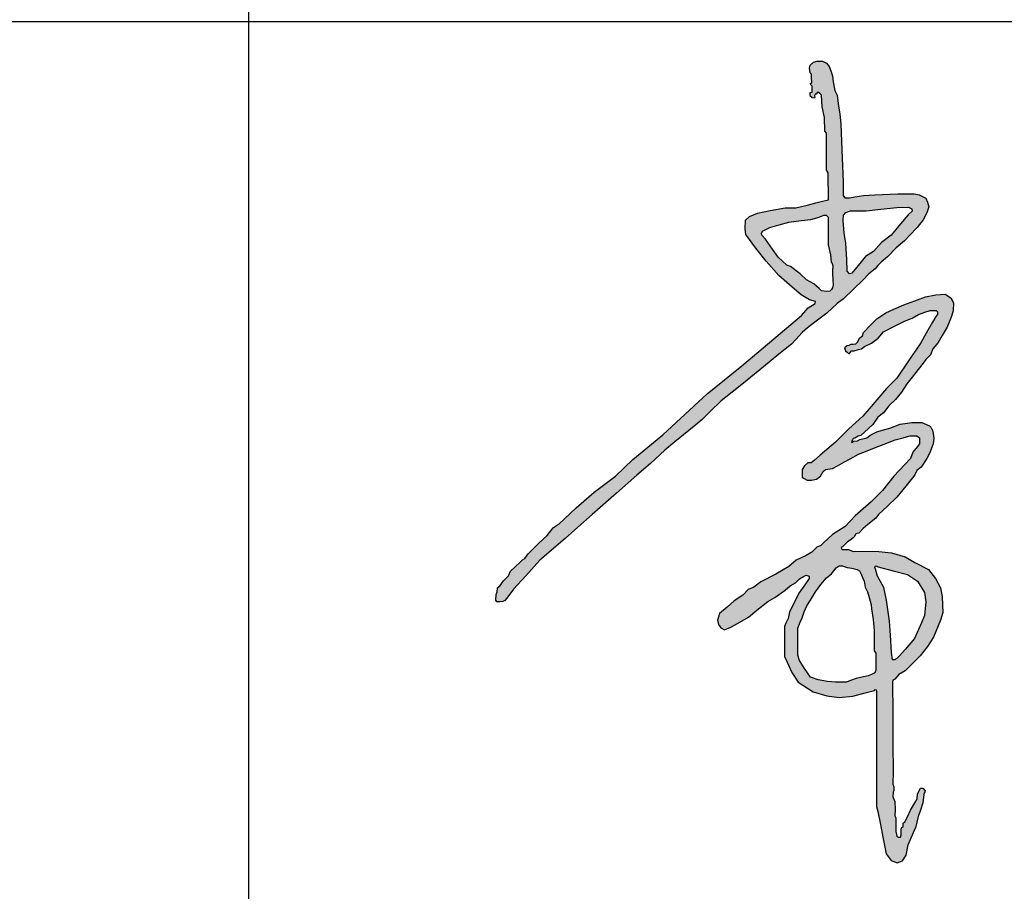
# Model space of a CAD drawing. Extents: x -302077 to 107904, y -9283 to 295706.
# Tile 272 of 297: x 105089 to 105940, y 186356 to 187110. Entities that reach past the tile are written whole.
import ezdxf

# ---------------------------------------------------------------- set-up
doc = ezdxf.new("R2010")
doc.units = 0
doc.header["$LTSCALE"] = 500
doc.header["$MEASUREMENT"] = 0
doc.layers.get('0').update_dxf_attribs({"linetype": 'CONTINUOUS'})
doc.layers.add('PUB_TITLE', color=4, linetype='CONTINUOUS')

# ---------------------------------------------------------------- blocks, each defined once
blk = doc.blocks.new('常凤杰')
h = blk.add_hatch(color=1)
h.paths.add_polyline_path([(-52.97, 629.66), (-52.66, 635.16), (-50.41, 637.63), (-45.91, 639.21), (-30.51, 639.21), (-16.01, 640.78), (-0.61, 642.45), (10.85, 642.8), (14.22, 641.11), (14.56, 638.76), (10.74, 635.27), (3.21, 626.4), (-6.07, 615.47), (-15.45, 608.31), (-23.43, 599.44), (-31.08, 594.5), (-38.47, 585.64), (-44.62, 578.3), (-46.71, 577.61), (-48.99, 580.18), (-49.39, 591.39), (-50.54, 607.6), (-51.97, 617.44)], flags=16)
h.paths.add_polyline_path([(-71.98, 634.9), (-69.77, 634.93), (-67.58, 632.91), (-67.58, 625.96), (-67.58, 616.98), (-67.58, 605.81), (-65.56, 596.11), (-64.95, 588.99), (-63.68, 587.72), (-63.11, 585.2), (-63.36, 580.58), (-63.5, 578.07), (-63.11, 571.17), (-62.87, 566.83), (-63.36, 563.65), (-64.38, 562.13), (-65.96, 560.61), (-69.31, 560.3), (-74.11, 560.74), (-76.64, 563.08), (-81.73, 567.78), (-89.04, 571.61), (-95.04, 577.55), (-104.78, 584.63), (-108.23, 585.96), (-116.72, 593.89), (-122.13, 601.64), (-129.1, 611.62), (-132.64, 615.28), (-132.92, 617.12), (-132.14, 619.41), (-124.94, 622.87), (-115.61, 625.54), (-106.31, 628.22), (-94.29, 629.67), (-84.69, 630.84), (-77.47, 632.58)], flags=16)
h.paths.add_polyline_path([(-325.56, 317.92), (-350.16, 296.74), (-364.12, 281.52), (-376.1, 268.46), (-382.58, 259.71), (-384.49, 257.13), (-386.67, 256.21), (-389.59, 256.06), (-392.31, 256.12), (-393.41, 257.54), (-392.91, 263.05), (-392.11, 265.65), (-391.61, 269.75), (-389.21, 271.95), (-386.01, 276.65), (-381.11, 281.45), (-378.91, 285.95), (-374.5, 290.14), (-369.66, 294.77), (-367.24, 297.08), (-364.9, 298.44), (-361.6, 303.14), (-356.09, 308.48), (-351.18, 313.48), (-343.08, 321.08), (-337.28, 328.57), (-333.58, 331.07), (-331.37, 332.56), (-326.47, 337.07), (-314.58, 348.11), (-297.07, 363.46), (-276.25, 379.23), (-259.12, 395.65), (-229.77, 419.75), (-186.16, 459.95), (-152.49, 487.27), (-93.94, 536.68), (-87.27, 544.24), (-80.49, 548.55), (-80.3, 550.42), (-85.99, 551.99), (-94.24, 556.79), (-102.94, 564.42), (-116.1, 575.95), (-128.37, 589.84), (-138.73, 602.7), (-148.31, 616.2), (-149.1, 621.53), (-148.77, 630.22), (-144.84, 633.67), (-136.99, 637.12), (-124.43, 639.47), (-109.78, 642.22), (-99.31, 642.3), (-87.06, 645.28), (-79.66, 647.08), (-73.18, 648.66), (-67.41, 650.06), (-67.73, 676.56), (-69.46, 679.07), (-69.46, 689.74), (-69.4, 715.31), (-71.07, 717.24), (-71.35, 730.82), (-73.7, 741.21), (-74.38, 752.79), (-75.62, 753.89), (-77.49, 755.47), (-78.54, 754.9), (-79.35, 753.61), (-80.36, 753.46), (-80.98, 752.36), (-80.74, 750.5), (-81.22, 749.83), (-83.56, 749.88), (-84.13, 750.93), (-85, 751.45), (-85.52, 752.94), (-85.28, 755.09), (-83.56, 755.52), (-83.56, 758.74), (-83.55, 761.61), (-84.85, 762.61), (-85.14, 764), (-83.84, 765), (-83.95, 770.61), (-83.99, 773.25), (-85.51, 774.52), (-85.99, 779.15), (-85.27, 782.04), (-82.02, 784.99), (-78.53, 785.95), (-73.23, 785.83), (-69.25, 784.03), (-66.9, 780.72), (-65.16, 776.57), (-63.65, 771.63), (-62.69, 765.61), (-61.34, 757.17), (-58.96, 752.79), (-57.71, 741.85), (-56.17, 734.44), (-55.21, 724.24), (-53.95, 690.74), (-53.09, 667.71), (-53.09, 654.37), (-51.56, 652.08), (-46.97, 651.91), (-41.61, 652.84), (-33.11, 654.29), (-21.96, 654.8), (0.66, 655.9), (16.56, 655.9), (21.49, 654.8), (28.04, 651.57), (29.74, 647.83), (30.85, 643.32), (28.81, 637.29), (25.41, 630.27), (19.63, 623.04), (12.06, 615.14), (7.12, 609.98), (-1.12, 602.9), (-9.46, 594.06), (-15.67, 588.79), (-19.14, 585.63), (-21.84, 582.26), (-27.92, 577.53), (-33.78, 571.23), (-42.79, 562.52), (-52.56, 553.08), (-58.87, 548.36), (-69.01, 539.06), (-79.37, 531.1), (-87.85, 524.72), (-93.31, 519.95), (-99.56, 512.98), (-103.64, 508.42), (-116.01, 498.7), (-131.14, 486.34), (-147, 473.25), (-157.34, 465.16), (-172.73, 453.14), (-183.41, 442.48), (-191.28, 434.62), (-197.34, 429.4), (-209.47, 419.55), (-217.9, 412.72), (-227.92, 404.58), (-241.69, 391.42), (-255.26, 380.26), (-275.18, 362.59), (-298.98, 341.5), (-312.95, 329.11)])
h = blk.add_hatch(color=1)
h.paths.add_polyline_path([(-20.18, 291.36), (-19.89, 290.68), (-2.73, 286.15), (9.99, 282.7), (19.75, 276.29), (26.75, 265.26), (28.04, 255.99), (26.57, 242.43), (23.61, 235.55), (20.7, 228.79), (16.82, 220.15), (7.59, 209.28), (2.17, 202.89), (-0.33, 200.4), (-2.33, 199.27), (-4.68, 199.27), (-5.64, 206.23), (-6.69, 223.46), (-7.52, 237.16), (-10.44, 257.63), (-13.14, 269.99), (-19.24, 281.04), (-21.5, 288.08), (-21.86, 289.92), (-21.61, 290.87)], flags=16)
h.paths.add_polyline_path([(-64.46, 283.47), (-59.77, 289.32), (-56.85, 291.35), (-53.82, 291.35), (-51.93, 290.53), (-49.08, 289.67), (-44.44, 289.08), (-39.26, 287.64), (-36.95, 286.51), (-35.31, 283.18), (-34.14, 279.68), (-32.52, 276.11), (-31.42, 270.28), (-29.29, 265.74), (-27.47, 260.25), (-25.75, 252.9), (-25.16, 248.99), (-23.63, 238.79), (-22.63, 227.79), (-22.63, 217.41), (-22.63, 208.09), (-20.99, 205.62), (-20.99, 197.71), (-20.99, 188.98), (-22.14, 186.34), (-25.27, 184.7), (-28.57, 183.49), (-32.97, 182.44), (-40.3, 180.7), (-45.95, 179.01), (-49.63, 177.19), (-60.68, 177.19), (-68.48, 177.8), (-77.55, 179.61), (-84.97, 182.19), (-91.07, 190.7), (-95.85, 198.43), (-97.61, 203.7), (-97.61, 215.23), (-97.61, 230.15), (-95.08, 236.13), (-93.26, 240.45), (-91.29, 246.07), (-88.6, 251.95), (-85.19, 257.61), (-80.07, 265.65), (-74.8, 272.85), (-69.41, 279.49)], flags=16)
h.paths.add_polyline_path([(-19.02, 50.48), (-16.52, 37.86), (-14.03, 25.32), (-10.8, 9.06), (-5.92, 2.39), (0, 0), (5.12, 1.93), (8.65, 7.73), (10.59, 17.86), (17.79, 34.43), (20.42, 45.41), (22.58, 51.88), (24.93, 58.92), (26.15, 67.09), (27.28, 70.56), (25.03, 73.19), (22.68, 73.28), (19.86, 67.65), (19.46, 62.73), (18.08, 60.42), (12.9, 51.84), (10.03, 45.21), (7.32, 40.43), (5.89, 38.87), (5.69, 37.77), (5.6, 35.47), (4.31, 34.69), (3.92, 33.01), (3.81, 31.23), (3.85, 27.73), (3.13, 25.44), (1.13, 25.18), (-0.35, 26.11), (-0.73, 27.97), (-1.31, 30.75), (-1.3, 34.48), (-1.29, 40.2), (-1.28, 43.78), (-1.88, 45.01), (-2.5, 46.28), (-2.22, 52.43), (-2.35, 60.14), (-4.21, 64.79), (-4.14, 69.31), (-3.28, 70.97), (-3.35, 74.76), (-4.41, 77.29), (-4.14, 89.69), (-4.27, 116.41), (-4.43, 150.78), (-4.54, 173.52), (-4.65, 177.57), (-4.28, 179.33), (-2.46, 180.25), (-0.49, 182.37), (1.59, 184.61), (7.73, 188.47), (11.35, 192.09), (16.21, 196.95), (22.33, 203.06), (29.48, 212.18), (35.42, 221.31), (42.48, 238.09), (44.72, 245.57), (43.88, 260.78), (42.38, 269.61), (37.56, 278.73), (30.64, 287.56), (17.3, 294.54), (7.64, 300.05), (-5.78, 303.94), (-17.95, 305.45), (-35.08, 305.7), (-43.11, 305.32), (-47.78, 307.37), (-53.7, 307.21), (-54.8, 308.03), (-54.88, 309.37), (-53.55, 309.99), (-52.13, 311.56), (-48.72, 314.89), (-46.05, 316.38), (-43.34, 318.64), (-42.06, 320.07), (-41.09, 322.16), (-39.75, 323.03), (-37.6, 323.37), (-33.51, 327.94), (-28.75, 331.81), (-21.08, 338.06), (-18.28, 341.67), (-9.63, 349.68), (-0.4, 358.5), (8.34, 369.26), (15.01, 377.46), (17.04, 380.62), (19.3, 384.56), (23.36, 388.06), (28.83, 396.47), (31.71, 401.43), (35.27, 410.94), (35.83, 416.35), (34.81, 423.24), (32.89, 427.19), (31.43, 428.54), (23.98, 431.7), (14.15, 431.7), (2.81, 430.06), (-7.3, 426.17), (-14.74, 424.29), (-20.16, 422.67), (-23.91, 420.6), (-26.88, 418.93), (-29.9, 416.88), (-36.78, 415.13), (-38.87, 413.76), (-42.57, 413.31), (-43.52, 412.34), (-44.45, 412.21), (-44.93, 413.18), (-44.05, 414.73), (-43.3, 416.06), (-41.7, 416.51), (-38.33, 418.46), (-35.73, 419.13), (-32.17, 422.41), (-24.05, 429.9), (-18.99, 436.98), (-13.56, 441.12), (-8.41, 448.01), (-1.6, 454.27), (4.19, 461.53), (9.49, 469.78), (14.64, 476.25), (20.48, 483.6), (25.28, 490.05), (27.97, 493.66), (32.48, 498.09), (34.94, 504.07), (40.15, 510.34), (44.04, 516.94), (48.96, 525.3), (52.65, 535.13), (54.87, 541.2), (55.19, 549.15), (52.4, 553.82), (46.75, 557.42), (37.89, 556.77), (27.5, 554.83), (17.14, 551.11), (6.3, 547.23), (-3.36, 542.84), (-11.34, 539.21), (-19.95, 533.31), (-26.26, 527.24), (-33.15, 519.95), (-33.97, 516.59), (-36.76, 514.62), (-39.14, 510.44), (-40.62, 508.74), (-43.08, 508.56), (-45.29, 508.39), (-47.01, 507.41), (-49.23, 507.33), (-50.7, 506.35), (-51.52, 504.13), (-50.65, 502.07), (-49.05, 500.7), (-47.71, 499.53), (-46.88, 499.53), (-46.15, 500.48), (-44.9, 502.11), (-42.31, 502.11), (-38.1, 503.3), (-35.2, 504.13), (-32.08, 506.13), (-25.34, 509.39), (-18.67, 514.39), (-13.52, 520.7), (-3.29, 525.92), (6.91, 531.13), (14.5, 534.08), (20.81, 537.7), (27.12, 539.8), (32.28, 541.52), (37.93, 541.52), (39.45, 540.38), (39.45, 537.7), (37.71, 535.82), (34.52, 530.24), (28.34, 519.44), (23.19, 510.02), (18.07, 502.62), (10.83, 492.05), (-0.61, 475.35), (-10.73, 465.13), (-27.68, 445.06), (-33.63, 438.01), (-47.53, 425.63), (-60.47, 412.46), (-75.45, 399.72), (-81.22, 394.82), (-84.45, 392.08), (-87.58, 392.08), (-90.99, 389.23), (-93.35, 385.65), (-93.35, 377.93), (-91.16, 376.71), (-88.34, 375.15), (-83.91, 375.15), (-79.03, 376.22), (-75.29, 379.15), (-72.77, 383.86), (-70.33, 385.65), (-63.33, 386.79), (-58.53, 389.39), (-51.78, 393.13), (-46.09, 396.29), (-37.92, 400.81), (-29.48, 404.11), (-20.72, 407.54), (-12.88, 410.61), (-2.23, 414.78), (4.44, 416.55), (12.65, 418.73), (19.12, 418.73), (21.81, 416.88), (21.81, 413.71), (21.81, 410.95), (19.77, 408.34), (15.38, 402.82), (13.1, 396.47), (7.41, 390.46), (-3.44, 379), (-14.48, 365.09), (-25.57, 354.06), (-41.43, 340.31), (-51.2, 329.91), (-63.48, 321.86), (-72.44, 313.68), (-75.06, 311.29), (-78.79, 309.61), (-83.75, 304.57), (-89.45, 301.32), (-99.05, 296.69), (-106.37, 290.67), (-118.9, 283.19), (-133.57, 275.42), (-140.41, 270.3), (-146.18, 268.18), (-151.39, 262.57), (-159.77, 256.8), (-166.77, 250.86), (-174.2, 244.56), (-176.06, 237.97), (-175.08, 233.91), (-172.88, 230.41), (-169.3, 228.38), (-163.04, 231.23), (-154.33, 236.1), (-145.95, 240.8), (-137.57, 247.65), (-126.86, 256.4), (-119.92, 260.33), (-109.81, 267.51), (-105.01, 271.74), (-99.64, 274.75), (-95.98, 278.49), (-91.99, 280.68), (-89.42, 282.1), (-86.3, 281.25), (-86.3, 278.73), (-90.69, 272.55), (-96.5, 264.38), (-100.21, 256.86), (-105.5, 246.13), (-106.88, 239.7), (-109.08, 235.07), (-110.54, 231.9), (-110.54, 215.15), (-110.54, 202.53), (-107.95, 196.81), (-103.38, 186.73), (-97.01, 177.17), (-82.57, 167.68), (-68.9, 163.91), (-57.06, 162.21), (-43.53, 163.65), (-31.55, 166.77), (-22.35, 169.17), (-21.55, 170.06), (-20.6, 169.62), (-20.25, 167.7), (-20.25, 164.58), (-20.25, 142.29), (-20.25, 115.45), (-20.25, 72.32), (-20.25, 55.26)])
at = {"color": 1}
for p, q in [((-85.99, 779.15), (-85.27, 782.04)), ((-85.27, 782.04), (-82.02, 784.99)), ((-82.02, 784.99), (-78.53, 785.95)), ((-78.53, 785.95), (-73.23, 785.83)), ((-73.23, 785.83), (-69.25, 784.03)), ((-69.25, 784.03), (-66.9, 780.72)), ((-85.51, 774.52), (-85.99, 779.15)), ((-83.99, 773.25), (-85.51, 774.52)), ((-83.95, 770.61), (-83.99, 773.25)), ((-66.9, 780.72), (-65.16, 776.57)), ((-65.16, 776.57), (-63.65, 771.63)), ((-85.14, 764), (-83.84, 765)), ((-84.85, 762.61), (-85.14, 764)), ((-83.55, 761.61), (-84.85, 762.61)), ((-83.84, 765), (-83.95, 770.61)), ((-63.65, 771.63), (-62.69, 765.61)), ((-62.69, 765.61), (-61.34, 757.17)), ((-85.52, 752.94), (-85.28, 755.09)), ((-85, 751.45), (-85.52, 752.94)), ((-85.28, 755.09), (-83.56, 755.52)), ((-83.56, 758.74), (-83.55, 761.61)), ((-83.56, 755.52), (-83.56, 758.74)), ((-80.36, 753.46), (-80.98, 752.36)), ((-79.35, 753.61), (-80.36, 753.46)), ((-78.54, 754.9), (-79.35, 753.61)), ((-77.49, 755.47), (-78.54, 754.9)), ((-75.62, 753.89), (-77.49, 755.47)), ((-74.38, 752.79), (-75.62, 753.89)), ((-73.7, 741.21), (-74.38, 752.79)), ((-61.34, 757.17), (-58.96, 752.79)), ((-58.96, 752.79), (-57.71, 741.85)), ((-84.13, 750.93), (-85, 751.45)), ((-83.56, 749.88), (-84.13, 750.93)), ((-81.22, 749.83), (-83.56, 749.88)), ((-80.74, 750.5), (-81.22, 749.83)), ((-80.98, 752.36), (-80.74, 750.5)), ((-71.35, 730.82), (-73.7, 741.21)), ((-57.71, 741.85), (-56.17, 734.44)), ((-56.17, 734.44), (-55.21, 724.24)), ((-71.07, 717.24), (-71.35, 730.82)), ((-55.21, 724.24), (-53.95, 690.74)), ((-69.4, 715.31), (-71.07, 717.24)), ((-69.46, 689.74), (-69.4, 715.31)), ((-69.46, 679.07), (-69.46, 689.74)), ((-53.95, 690.74), (-53.09, 667.71)), ((-67.73, 676.56), (-69.46, 679.07)), ((-67.41, 650.06), (-67.73, 676.56)), ((-53.09, 667.71), (-53.09, 654.37)), ((-87.06, 645.28), (-79.66, 647.08)), ((-79.66, 647.08), (-73.18, 648.66)), ((-73.18, 648.66), (-67.41, 650.06)), ((-53.09, 654.37), (-51.56, 652.08)), ((-51.56, 652.08), (-46.97, 651.91)), ((-46.97, 651.91), (-41.61, 652.84)), ((-41.61, 652.84), (-33.11, 654.29)), ((-33.11, 654.29), (-21.96, 654.8)), ((-21.96, 654.8), (0.66, 655.9)), ((0.66, 655.9), (16.56, 655.9)), ((16.56, 655.9), (21.49, 654.8)), ((21.49, 654.8), (28.04, 651.57)), ((28.04, 651.57), (29.74, 647.83)), ((29.74, 647.83), (30.85, 643.32)), ((-144.84, 633.67), (-136.99, 637.12)), ((-136.99, 637.12), (-124.43, 639.47)), ((-124.43, 639.47), (-109.78, 642.22)), ((-109.78, 642.22), (-99.31, 642.3)), ((-99.31, 642.3), (-87.06, 645.28)), ((-52.66, 635.16), (-50.41, 637.63)), ((-50.41, 637.63), (-45.91, 639.21)), ((-45.91, 639.21), (-30.51, 639.21)), ((-30.51, 639.21), (-16.01, 640.78)), ((-16.01, 640.78), (-0.61, 642.45)), ((-0.61, 642.45), (10.85, 642.8)), ((14.56, 638.76), (10.74, 635.27)), ((10.85, 642.8), (14.22, 641.11)), ((14.22, 641.11), (14.56, 638.76)), ((28.81, 637.29), (25.41, 630.27)), ((30.85, 643.32), (28.81, 637.29)), ((-149.1, 621.53), (-148.77, 630.22)), ((-148.77, 630.22), (-144.84, 633.67)), ((-115.61, 625.54), (-106.31, 628.22)), ((-106.31, 628.22), (-94.29, 629.67)), ((-94.29, 629.67), (-84.69, 630.84)), ((-84.69, 630.84), (-77.47, 632.58)), ((-77.47, 632.58), (-71.98, 634.9)), ((-71.98, 634.9), (-69.77, 634.93)), ((-69.77, 634.93), (-67.58, 632.91)), ((-67.58, 632.91), (-67.58, 625.96)), ((-52.97, 629.66), (-52.66, 635.16)), ((-51.97, 617.44), (-52.97, 629.66)), ((10.74, 635.27), (3.21, 626.4)), ((25.41, 630.27), (19.63, 623.04)), ((-148.31, 616.2), (-149.1, 621.53)), ((-132.92, 617.12), (-132.14, 619.41)), ((-132.14, 619.41), (-124.94, 622.87)), ((-124.94, 622.87), (-115.61, 625.54)), ((-67.58, 625.96), (-67.58, 616.98)), ((3.21, 626.4), (-6.07, 615.47)), ((19.63, 623.04), (12.06, 615.14)), ((-138.73, 602.7), (-148.31, 616.2)), ((-132.64, 615.28), (-132.92, 617.12)), ((-129.1, 611.62), (-132.64, 615.28)), ((-122.13, 601.64), (-129.1, 611.62)), ((-67.58, 616.98), (-67.58, 605.81)), ((-50.54, 607.6), (-51.97, 617.44)), ((-15.45, 608.31), (-23.43, 599.44)), ((-6.07, 615.47), (-15.45, 608.31)), ((7.12, 609.98), (-1.12, 602.9)), ((12.06, 615.14), (7.12, 609.98)), ((-128.37, 589.84), (-138.73, 602.7)), ((-116.72, 593.89), (-122.13, 601.64)), ((-67.58, 605.81), (-65.56, 596.11)), ((-49.39, 591.39), (-50.54, 607.6)), ((-23.43, 599.44), (-31.08, 594.5)), ((-1.12, 602.9), (-9.46, 594.06)), ((-116.1, 575.95), (-128.37, 589.84)), ((-108.23, 585.96), (-116.72, 593.89)), ((-65.56, 596.11), (-64.95, 588.99)), ((-64.95, 588.99), (-63.68, 587.72)), ((-48.99, 580.18), (-49.39, 591.39)), ((-31.08, 594.5), (-38.47, 585.64)), ((-15.67, 588.79), (-19.14, 585.63)), ((-9.46, 594.06), (-15.67, 588.79)), ((-104.78, 584.63), (-108.23, 585.96)), ((-95.04, 577.55), (-104.78, 584.63)), ((-63.68, 587.72), (-63.11, 585.2)), ((-63.36, 580.58), (-63.5, 578.07)), ((-63.11, 585.2), (-63.36, 580.58)), ((-46.71, 577.61), (-48.99, 580.18)), ((-38.47, 585.64), (-44.62, 578.3)), ((-21.84, 582.26), (-27.92, 577.53)), ((-19.14, 585.63), (-21.84, 582.26)), ((-102.94, 564.42), (-116.1, 575.95)), ((-89.04, 571.61), (-95.04, 577.55)), ((-81.73, 567.78), (-89.04, 571.61)), ((-63.5, 578.07), (-63.11, 571.17)), ((-63.11, 571.17), (-62.87, 566.83)), ((-44.62, 578.3), (-46.71, 577.61)), ((-33.78, 571.23), (-42.79, 562.52)), ((-27.92, 577.53), (-33.78, 571.23)), ((-94.24, 556.79), (-102.94, 564.42)), ((-76.64, 563.08), (-81.73, 567.78)), ((-74.11, 560.74), (-76.64, 563.08)), ((-69.31, 560.3), (-74.11, 560.74)), ((-65.96, 560.61), (-69.31, 560.3)), ((-64.38, 562.13), (-65.96, 560.61)), ((-63.36, 563.65), (-64.38, 562.13)), ((-62.87, 566.83), (-63.36, 563.65)), ((-42.79, 562.52), (-52.56, 553.08)), ((-85.99, 551.99), (-94.24, 556.79)), ((-80.3, 550.42), (-85.99, 551.99)), ((-80.49, 548.55), (-80.3, 550.42)), ((-52.56, 553.08), (-58.87, 548.36)), ((6.3, 547.23), (17.14, 551.11)), ((17.14, 551.11), (27.5, 554.83)), ((27.5, 554.83), (37.89, 556.77)), ((37.89, 556.77), (46.75, 557.42)), ((46.75, 557.42), (52.4, 553.82)), ((52.4, 553.82), (55.19, 549.15)), ((-93.94, 536.68), (-87.27, 544.24)), ((-87.27, 544.24), (-80.49, 548.55)), ((-58.87, 548.36), (-69.01, 539.06)), ((-11.34, 539.21), (-3.36, 542.84)), ((-3.36, 542.84), (6.3, 547.23)), ((27.12, 539.8), (32.28, 541.52)), ((32.28, 541.52), (37.93, 541.52)), ((37.93, 541.52), (39.45, 540.38)), ((39.45, 540.38), (39.45, 537.7)), ((54.87, 541.2), (52.65, 535.13)), ((55.19, 549.15), (54.87, 541.2)), ((-152.49, 487.27), (-93.94, 536.68)), ((-79.37, 531.1), (-87.85, 524.72)), ((-69.01, 539.06), (-79.37, 531.1)), ((-26.26, 527.24), (-19.95, 533.31)), ((-19.95, 533.31), (-11.34, 539.21)), ((-3.29, 525.92), (6.91, 531.13)), ((6.91, 531.13), (14.5, 534.08)), ((14.5, 534.08), (20.81, 537.7)), ((20.81, 537.7), (27.12, 539.8)), ((37.71, 535.82), (34.52, 530.24)), ((39.45, 537.7), (37.71, 535.82)), ((52.65, 535.13), (48.96, 525.3)), ((-87.85, 524.72), (-93.31, 519.95)), ((-33.15, 519.95), (-26.26, 527.24)), ((-13.52, 520.7), (-3.29, 525.92)), ((34.52, 530.24), (28.34, 519.44)), ((48.96, 525.3), (44.04, 516.94)), ((-99.56, 512.98), (-103.64, 508.42)), ((-93.31, 519.95), (-99.56, 512.98)), ((-39.14, 510.44), (-36.76, 514.62)), ((-36.76, 514.62), (-33.97, 516.59)), ((-33.97, 516.59), (-33.15, 519.95)), ((-25.34, 509.39), (-18.67, 514.39)), ((-18.67, 514.39), (-13.52, 520.7)), ((28.34, 519.44), (23.19, 510.02)), ((44.04, 516.94), (40.15, 510.34)), ((-103.64, 508.42), (-116.01, 498.7)), ((-51.52, 504.13), (-50.7, 506.35)), ((-51.52, 504.13), (-50.65, 502.07)), ((-50.7, 506.35), (-49.23, 507.33)), ((-50.65, 502.07), (-49.05, 500.7)), ((-49.23, 507.33), (-47.01, 507.41)), ((-47.01, 507.41), (-45.29, 508.39)), ((-46.15, 500.48), (-44.9, 502.11)), ((-45.29, 508.39), (-43.08, 508.56)), ((-44.9, 502.11), (-42.31, 502.11)), ((-43.08, 508.56), (-40.62, 508.74)), ((-42.31, 502.11), (-38.1, 503.3)), ((-40.62, 508.74), (-39.14, 510.44)), ((-38.1, 503.3), (-35.2, 504.13)), ((-35.2, 504.13), (-32.08, 506.13)), ((-32.08, 506.13), (-25.34, 509.39)), ((18.07, 502.62), (10.83, 492.05)), ((23.19, 510.02), (18.07, 502.62)), ((34.94, 504.07), (32.48, 498.09)), ((40.15, 510.34), (34.94, 504.07)), ((-116.01, 498.7), (-131.14, 486.34)), ((-49.05, 500.7), (-47.71, 499.53)), ((-47.71, 499.53), (-46.88, 499.53)), ((-46.88, 499.53), (-46.15, 500.48)), ((10.83, 492.05), (-0.61, 475.35)), ((27.97, 493.66), (25.28, 490.05)), ((32.48, 498.09), (27.97, 493.66)), ((-186.16, 459.95), (-152.49, 487.27)), ((-131.14, 486.34), (-147, 473.25)), ((20.48, 483.6), (14.64, 476.25)), ((25.28, 490.05), (20.48, 483.6)), ((-147, 473.25), (-157.34, 465.16)), ((-0.61, 475.35), (-10.73, 465.13)), ((14.64, 476.25), (9.49, 469.78)), ((-157.34, 465.16), (-172.73, 453.14)), ((-10.73, 465.13), (-27.68, 445.06)), ((9.49, 469.78), (4.19, 461.53)), ((-229.77, 419.75), (-186.16, 459.95)), ((-1.6, 454.27), (-8.41, 448.01)), ((4.19, 461.53), (-1.6, 454.27)), ((-172.73, 453.14), (-183.41, 442.48)), ((-27.68, 445.06), (-33.63, 438.01)), ((-8.41, 448.01), (-13.56, 441.12)), ((-191.28, 434.62), (-197.34, 429.4)), ((-183.41, 442.48), (-191.28, 434.62)), ((-33.63, 438.01), (-47.53, 425.63)), ((-18.99, 436.98), (-24.05, 429.9)), ((-13.56, 441.12), (-18.99, 436.98)), ((-197.34, 429.4), (-209.47, 419.55)), ((-47.53, 425.63), (-60.47, 412.46)), ((-24.05, 429.9), (-32.17, 422.41)), ((-14.74, 424.29), (-7.3, 426.17)), ((-7.3, 426.17), (2.81, 430.06)), ((2.81, 430.06), (14.15, 431.7)), ((14.15, 431.7), (23.98, 431.7)), ((23.98, 431.7), (31.43, 428.54)), ((31.43, 428.54), (32.89, 427.19)), ((32.89, 427.19), (34.81, 423.24)), ((-259.12, 395.65), (-229.77, 419.75)), ((-209.47, 419.55), (-217.9, 412.72)), ((-43.3, 416.06), (-44.05, 414.73)), ((-41.7, 416.51), (-43.3, 416.06)), ((-38.33, 418.46), (-41.7, 416.51)), ((-38.87, 413.76), (-36.78, 415.13)), ((-35.73, 419.13), (-38.33, 418.46)), ((-36.78, 415.13), (-29.9, 416.88)), ((-32.17, 422.41), (-35.73, 419.13)), ((-29.9, 416.88), (-26.88, 418.93)), ((-26.88, 418.93), (-23.91, 420.6)), ((-23.91, 420.6), (-20.16, 422.67)), ((-20.16, 422.67), (-14.74, 424.29)), ((-2.23, 414.78), (4.44, 416.55)), ((4.44, 416.55), (12.65, 418.73)), ((12.65, 418.73), (19.12, 418.73)), ((19.12, 418.73), (21.81, 416.88)), ((21.81, 416.88), (21.81, 413.71)), ((34.81, 423.24), (35.83, 416.35)), ((35.83, 416.35), (35.27, 410.94)), ((-217.9, 412.72), (-227.92, 404.58)), ((-60.47, 412.46), (-75.45, 399.72)), ((-44.05, 414.73), (-44.93, 413.18)), ((-44.93, 413.18), (-44.45, 412.21)), ((-44.45, 412.21), (-43.52, 412.34)), ((-43.52, 412.34), (-42.57, 413.31)), ((-42.57, 413.31), (-38.87, 413.76)), ((-29.48, 404.11), (-20.72, 407.54)), ((-20.72, 407.54), (-12.88, 410.61)), ((-12.88, 410.61), (-2.23, 414.78)), ((19.77, 408.34), (15.38, 402.82)), ((21.81, 410.95), (19.77, 408.34)), ((21.81, 413.71), (21.81, 410.95)), ((35.27, 410.94), (31.71, 401.43)), ((-276.25, 379.23), (-259.12, 395.65)), ((-227.92, 404.58), (-241.69, 391.42)), ((-75.45, 399.72), (-81.22, 394.82)), ((-51.78, 393.13), (-46.09, 396.29)), ((-46.09, 396.29), (-37.92, 400.81)), ((-37.92, 400.81), (-29.48, 404.11)), ((13.1, 396.47), (7.41, 390.46)), ((15.38, 402.82), (13.1, 396.47)), ((28.83, 396.47), (23.36, 388.06)), ((31.71, 401.43), (28.83, 396.47)), ((-241.69, 391.42), (-255.26, 380.26)), ((-90.99, 389.23), (-93.35, 385.65)), ((-87.58, 392.08), (-90.99, 389.23)), ((-84.45, 392.08), (-87.58, 392.08)), ((-81.22, 394.82), (-84.45, 392.08)), ((-70.33, 385.65), (-63.33, 386.79)), ((-63.33, 386.79), (-58.53, 389.39)), ((-58.53, 389.39), (-51.78, 393.13)), ((7.41, 390.46), (-3.44, 379)), ((23.36, 388.06), (19.3, 384.56)), ((-297.07, 363.46), (-276.25, 379.23)), ((-255.26, 380.26), (-275.18, 362.59)), ((-93.35, 385.65), (-93.35, 377.93)), ((-93.35, 377.93), (-91.16, 376.71)), ((-91.16, 376.71), (-88.34, 375.15)), ((-79.03, 376.22), (-75.29, 379.15)), ((-75.29, 379.15), (-72.77, 383.86)), ((-72.77, 383.86), (-70.33, 385.65)), ((-3.44, 379), (-14.48, 365.09)), ((15.01, 377.46), (8.34, 369.26)), ((17.04, 380.62), (15.01, 377.46)), ((19.3, 384.56), (17.04, 380.62)), ((-88.34, 375.15), (-83.91, 375.15)), ((-83.91, 375.15), (-79.03, 376.22)), ((8.34, 369.26), (-0.4, 358.5)), ((-314.58, 348.11), (-297.07, 363.46)), ((-275.18, 362.59), (-298.98, 341.5)), ((-14.48, 365.09), (-25.57, 354.06)), ((-0.4, 358.5), (-9.63, 349.68)), ((-326.47, 337.07), (-314.58, 348.11)), ((-25.57, 354.06), (-41.43, 340.31)), ((-9.63, 349.68), (-18.28, 341.67)), ((-298.98, 341.5), (-312.95, 329.11)), ((-41.43, 340.31), (-51.2, 329.91)), ((-21.08, 338.06), (-28.75, 331.81)), ((-18.28, 341.67), (-21.08, 338.06)), ((-343.08, 321.08), (-337.28, 328.57)), ((-337.28, 328.57), (-333.58, 331.07)), ((-333.58, 331.07), (-331.37, 332.56)), ((-331.37, 332.56), (-326.47, 337.07)), ((-312.95, 329.11), (-325.56, 317.92)), ((-51.2, 329.91), (-63.48, 321.86)), ((-28.75, 331.81), (-33.51, 327.94)), ((-351.18, 313.48), (-343.08, 321.08)), ((-63.48, 321.86), (-72.44, 313.68)), ((-43.34, 318.64), (-46.05, 316.38)), ((-42.06, 320.07), (-43.34, 318.64)), ((-41.09, 322.16), (-42.06, 320.07)), ((-39.75, 323.03), (-41.09, 322.16)), ((-37.6, 323.37), (-39.75, 323.03)), ((-33.51, 327.94), (-37.6, 323.37)), ((-356.09, 308.48), (-351.18, 313.48)), ((-325.56, 317.92), (-350.16, 296.74)), ((-78.79, 309.61), (-83.75, 304.57)), ((-75.06, 311.29), (-78.79, 309.61)), ((-72.44, 313.68), (-75.06, 311.29)), ((-53.55, 309.99), (-54.88, 309.37)), ((-54.88, 309.37), (-54.8, 308.03)), ((-52.13, 311.56), (-53.55, 309.99)), ((-48.72, 314.89), (-52.13, 311.56)), ((-46.05, 316.38), (-48.72, 314.89)), ((-364.9, 298.44), (-361.6, 303.14)), ((-361.6, 303.14), (-356.09, 308.48)), ((-89.45, 301.32), (-99.05, 296.69)), ((-83.75, 304.57), (-89.45, 301.32)), ((-54.8, 308.03), (-53.7, 307.21)), ((-53.7, 307.21), (-47.78, 307.37)), ((-47.78, 307.37), (-43.11, 305.32)), ((-43.11, 305.32), (-35.08, 305.7)), ((-35.08, 305.7), (-17.95, 305.45)), ((-17.95, 305.45), (-5.78, 303.94)), ((-5.78, 303.94), (7.64, 300.05)), ((7.64, 300.05), (17.3, 294.54)), ((-378.91, 285.95), (-374.5, 290.14)), ((-374.5, 290.14), (-369.66, 294.77)), ((-369.66, 294.77), (-367.24, 297.08)), ((-367.24, 297.08), (-364.9, 298.44)), ((-350.16, 296.74), (-364.12, 281.52)), ((-106.37, 290.67), (-118.9, 283.19)), ((-99.05, 296.69), (-106.37, 290.67)), ((-59.77, 289.32), (-56.85, 291.35)), ((-56.85, 291.35), (-53.82, 291.35)), ((-53.82, 291.35), (-51.93, 290.53)), ((-51.93, 290.53), (-49.08, 289.67)), ((-49.08, 289.67), (-44.44, 289.08)), ((-21.86, 289.92), (-21.61, 290.87)), ((-21.5, 288.08), (-21.86, 289.92)), ((-21.61, 290.87), (-20.18, 291.36)), ((-20.18, 291.36), (-19.89, 290.68)), ((-19.89, 290.68), (-2.73, 286.15)), ((17.3, 294.54), (30.64, 287.56)), ((-386.01, 276.65), (-381.11, 281.45)), ((-381.11, 281.45), (-378.91, 285.95)), ((-364.12, 281.52), (-376.1, 268.46)), ((-118.9, 283.19), (-133.57, 275.42)), ((-95.98, 278.49), (-91.99, 280.68)), ((-91.99, 280.68), (-89.42, 282.1)), ((-89.42, 282.1), (-86.3, 281.25)), ((-86.3, 281.25), (-86.3, 278.73)), ((-69.41, 279.49), (-64.46, 283.47)), ((-64.46, 283.47), (-59.77, 289.32)), ((-44.44, 289.08), (-39.26, 287.64)), ((-39.26, 287.64), (-36.95, 286.51)), ((-36.95, 286.51), (-35.31, 283.18)), ((-35.31, 283.18), (-34.14, 279.68)), ((-19.24, 281.04), (-21.5, 288.08)), ((-13.14, 269.99), (-19.24, 281.04)), ((-2.73, 286.15), (9.99, 282.7)), ((9.99, 282.7), (19.75, 276.29)), ((30.64, 287.56), (37.56, 278.73)), ((-391.61, 269.75), (-389.21, 271.95)), ((-389.21, 271.95), (-386.01, 276.65)), ((-140.41, 270.3), (-146.18, 268.18)), ((-133.57, 275.42), (-140.41, 270.3)), ((-109.81, 267.51), (-105.01, 271.74)), ((-105.01, 271.74), (-99.64, 274.75)), ((-99.64, 274.75), (-95.98, 278.49)), ((-90.69, 272.55), (-96.5, 264.38)), ((-86.3, 278.73), (-90.69, 272.55)), ((-80.07, 265.65), (-74.8, 272.85)), ((-74.8, 272.85), (-69.41, 279.49)), ((-34.14, 279.68), (-32.52, 276.11)), ((-32.52, 276.11), (-31.42, 270.28)), ((-31.42, 270.28), (-29.29, 265.74)), ((19.75, 276.29), (26.75, 265.26)), ((37.56, 278.73), (42.38, 269.61)), ((-393.41, 257.54), (-392.91, 263.05)), ((-392.91, 263.05), (-392.11, 265.65)), ((-392.11, 265.65), (-391.61, 269.75)), ((-376.1, 268.46), (-382.58, 259.71)), ((-151.39, 262.57), (-159.77, 256.8)), ((-146.18, 268.18), (-151.39, 262.57)), ((-119.92, 260.33), (-109.81, 267.51)), ((-96.5, 264.38), (-100.21, 256.86)), ((-85.19, 257.61), (-80.07, 265.65)), ((-29.29, 265.74), (-27.47, 260.25)), ((-10.44, 257.63), (-13.14, 269.99)), ((26.75, 265.26), (28.04, 255.99)), ((42.38, 269.61), (43.88, 260.78)), ((43.88, 260.78), (44.72, 245.57)), ((-392.31, 256.12), (-393.41, 257.54)), ((-389.59, 256.06), (-392.31, 256.12)), ((-386.67, 256.21), (-389.59, 256.06)), ((-384.49, 257.13), (-386.67, 256.21)), ((-382.58, 259.71), (-384.49, 257.13)), ((-166.77, 250.86), (-174.2, 244.56)), ((-159.77, 256.8), (-166.77, 250.86)), ((-137.57, 247.65), (-126.86, 256.4)), ((-126.86, 256.4), (-119.92, 260.33)), ((-100.21, 256.86), (-105.5, 246.13)), ((-91.29, 246.07), (-88.6, 251.95)), ((-88.6, 251.95), (-85.19, 257.61)), ((-27.47, 260.25), (-25.75, 252.9)), ((-25.75, 252.9), (-25.16, 248.99)), ((-7.52, 237.16), (-10.44, 257.63)), ((28.04, 255.99), (26.57, 242.43)), ((-174.2, 244.56), (-176.06, 237.97)), ((-145.95, 240.8), (-137.57, 247.65)), ((-105.5, 246.13), (-106.88, 239.7)), ((-93.26, 240.45), (-91.29, 246.07)), ((-25.16, 248.99), (-23.63, 238.79)), ((26.57, 242.43), (23.61, 235.55)), ((44.72, 245.57), (42.48, 238.09)), ((-176.06, 237.97), (-175.08, 233.91)), ((-175.08, 233.91), (-172.88, 230.41)), ((-163.04, 231.23), (-154.33, 236.1)), ((-154.33, 236.1), (-145.95, 240.8)), ((-109.08, 235.07), (-110.54, 231.9)), ((-110.54, 231.9), (-110.54, 215.15)), ((-106.88, 239.7), (-109.08, 235.07)), ((-97.61, 230.15), (-95.08, 236.13)), ((-95.08, 236.13), (-93.26, 240.45)), ((-23.63, 238.79), (-22.63, 227.79)), ((-6.69, 223.46), (-7.52, 237.16)), ((23.61, 235.55), (20.7, 228.79)), ((42.48, 238.09), (35.42, 221.31)), ((-172.88, 230.41), (-169.3, 228.38)), ((-169.3, 228.38), (-163.04, 231.23)), ((-97.61, 215.23), (-97.61, 230.15)), ((-22.63, 227.79), (-22.63, 217.41)), ((-5.64, 206.23), (-6.69, 223.46)), ((20.7, 228.79), (16.82, 220.15)), ((-110.54, 215.15), (-110.54, 202.53)), ((-97.61, 203.7), (-97.61, 215.23)), ((-22.63, 217.41), (-22.63, 208.09)), ((16.82, 220.15), (7.59, 209.28)), ((35.42, 221.31), (29.48, 212.18)), ((-95.85, 198.43), (-97.61, 203.7)), ((-22.63, 208.09), (-20.99, 205.62)), ((-20.99, 205.62), (-20.99, 197.71)), ((-4.68, 199.27), (-5.64, 206.23)), ((2.17, 202.89), (-0.33, 200.4)), ((7.59, 209.28), (2.17, 202.89)), ((22.33, 203.06), (16.21, 196.95)), ((29.48, 212.18), (22.33, 203.06)), ((-110.54, 202.53), (-107.95, 196.81)), ((-107.95, 196.81), (-103.38, 186.73)), ((-91.07, 190.7), (-95.85, 198.43)), ((-20.99, 197.71), (-20.99, 188.98)), ((-2.33, 199.27), (-4.68, 199.27)), ((-0.33, 200.4), (-2.33, 199.27)), ((16.21, 196.95), (11.35, 192.09)), ((-103.38, 186.73), (-97.01, 177.17)), ((-84.97, 182.19), (-91.07, 190.7)), ((-28.57, 183.49), (-32.97, 182.44)), ((-25.27, 184.7), (-28.57, 183.49)), ((-22.14, 186.34), (-25.27, 184.7)), ((-20.99, 188.98), (-22.14, 186.34)), ((1.59, 184.61), (-0.49, 182.37)), ((7.73, 188.47), (1.59, 184.61)), ((11.35, 192.09), (7.73, 188.47)), ((-97.01, 177.17), (-82.57, 167.68)), ((-77.55, 179.61), (-84.97, 182.19)), ((-68.48, 177.8), (-77.55, 179.61)), ((-60.68, 177.19), (-68.48, 177.8)), ((-49.63, 177.19), (-60.68, 177.19)), ((-45.95, 179.01), (-49.63, 177.19)), ((-40.3, 180.7), (-45.95, 179.01)), ((-32.97, 182.44), (-40.3, 180.7)), ((-4.28, 179.33), (-4.65, 177.57)), ((-4.65, 177.57), (-4.54, 173.52)), ((-2.46, 180.25), (-4.28, 179.33)), ((-0.49, 182.37), (-2.46, 180.25)), ((-82.57, 167.68), (-68.9, 163.91)), ((-43.53, 163.65), (-31.55, 166.77)), ((-31.55, 166.77), (-22.35, 169.17)), ((-22.35, 169.17), (-21.55, 170.06)), ((-21.55, 170.06), (-20.6, 169.62)), ((-20.6, 169.62), (-20.25, 167.7)), ((-20.25, 167.7), (-20.25, 164.58)), ((-20.25, 164.58), (-20.25, 142.29)), ((-4.54, 173.52), (-4.43, 150.78)), ((-68.9, 163.91), (-57.06, 162.21)), ((-57.06, 162.21), (-43.53, 163.65)), ((-4.43, 150.78), (-4.27, 116.41)), ((-20.25, 142.29), (-20.25, 115.45)), ((-4.27, 116.41), (-4.14, 89.69)), ((-20.25, 115.45), (-20.25, 72.32)), ((-4.14, 89.69), (-4.41, 77.29)), ((-4.41, 77.29), (-3.35, 74.76)), ((-20.25, 72.32), (-20.25, 55.26)), ((-4.14, 69.31), (-4.21, 64.79)), ((-3.28, 70.97), (-4.14, 69.31)), ((-3.35, 74.76), (-3.28, 70.97)), ((19.46, 62.73), (19.86, 67.65)), ((19.86, 67.65), (22.68, 73.28)), ((22.68, 73.28), (25.03, 73.19)), ((25.03, 73.19), (27.28, 70.56)), ((27.28, 70.56), (26.15, 67.09)), ((-4.21, 64.79), (-2.35, 60.14)), ((-2.35, 60.14), (-2.22, 52.43)), ((12.9, 51.84), (18.08, 60.42)), ((18.08, 60.42), (19.46, 62.73)), ((24.93, 58.92), (22.58, 51.88)), ((26.15, 67.09), (24.93, 58.92)), ((-20.25, 55.26), (-19.02, 50.48)), ((-19.02, 50.48), (-16.52, 37.86)), ((-2.22, 52.43), (-2.5, 46.28)), ((10.03, 45.21), (12.9, 51.84)), ((22.58, 51.88), (20.42, 45.41)), ((-2.5, 46.28), (-1.88, 45.01)), ((-1.88, 45.01), (-1.28, 43.78)), ((-1.29, 40.2), (-1.3, 34.48)), ((-1.28, 43.78), (-1.29, 40.2)), ((5.69, 37.77), (5.89, 38.87)), ((5.89, 38.87), (7.32, 40.43)), ((7.32, 40.43), (10.03, 45.21)), ((20.42, 45.41), (17.79, 34.43)), ((-16.52, 37.86), (-14.03, 25.32)), ((-1.3, 34.48), (-1.31, 30.75)), ((-1.31, 30.75), (-0.73, 27.97)), ((3.81, 31.23), (3.92, 33.01)), ((3.85, 27.73), (3.81, 31.23)), ((3.92, 33.01), (4.31, 34.69)), ((4.31, 34.69), (5.6, 35.47)), ((5.6, 35.47), (5.69, 37.77)), ((10.59, 17.86), (17.79, 34.43)), ((-14.03, 25.32), (-10.8, 9.06)), ((-0.73, 27.97), (-0.35, 26.11)), ((-0.35, 26.11), (1.13, 25.18)), ((1.13, 25.18), (3.13, 25.44)), ((3.13, 25.44), (3.85, 27.73)), ((8.65, 7.73), (10.59, 17.86)), ((-10.8, 9.06), (-5.92, 2.39)), ((-5.92, 2.39), (0, 0)), ((0, 0), (5.12, 1.93)), ((5.12, 1.93), (8.65, 7.73))]:
    blk.add_line(p, q, dxfattribs=at)
blk = doc.blocks.new('cfj')
at = {"linetype": 'Continuous', "xscale": 0.1000000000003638, "yscale": 0.1000000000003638, "zscale": 0.1000000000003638}
blk.add_blockref('常凤杰', (11582.622, 10388.232), dxfattribs=at)
blk = doc.blocks.new('wrtgtg')
at = {"layer": 'PUB_TITLE'}
for p, q in [((6186.54, 4748.42), (6186.54, 9558.77)), ((2204.32, 6358.77), (7804.32, 6358.77))]:
    blk.add_line(p, q, dxfattribs=at)
at = {"xscale": 8.82245106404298, "yscale": 8.822451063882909, "zscale": 8.822451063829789}
blk.add_blockref('cfj', (-95439.86, -86018.58), dxfattribs=at)

msp = doc.modelspace()

# ---------------------------------------------------------------- block references
msp.add_blockref('wrtgtg', (99100.057, 180749.881))

doc.saveas('drawing.dxf')
